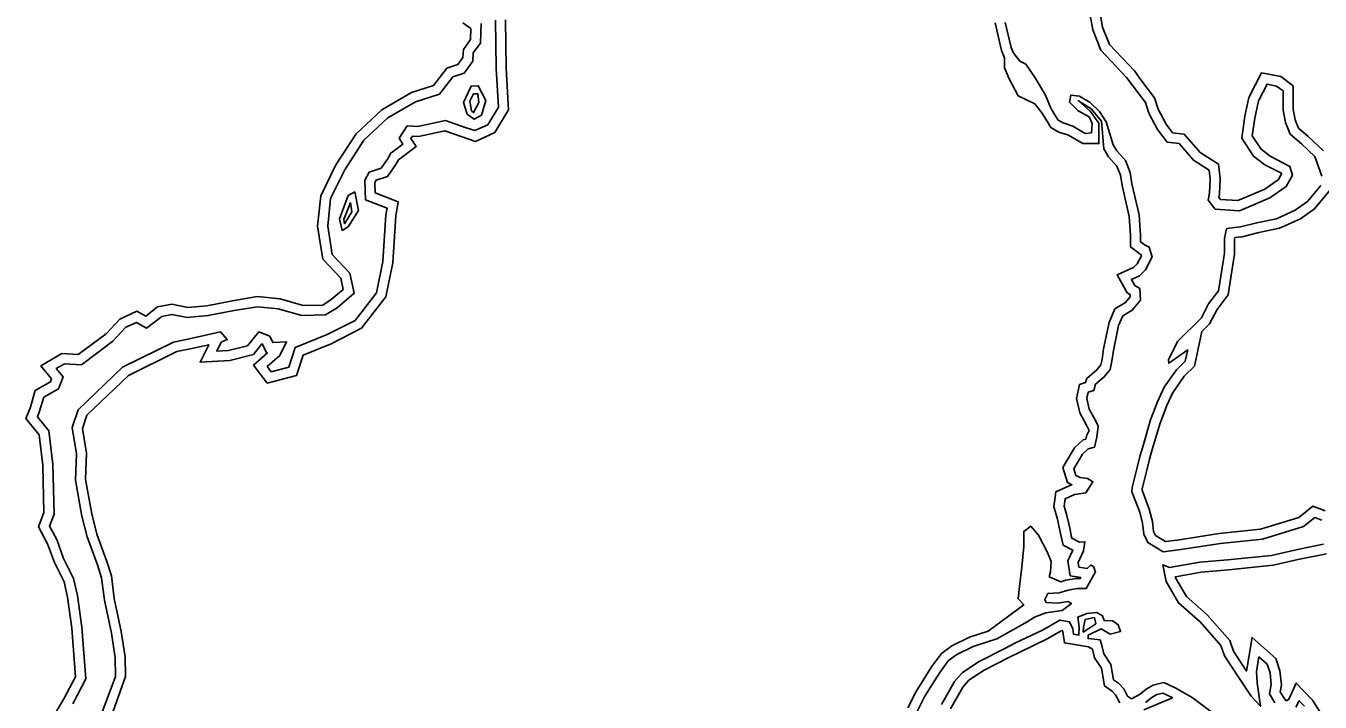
# Model space of a CAD drawing. Extents: x 2160437 to 2172832, y 205694 to 212444.
# Drawn here: x 2163621.3 to 2164009, y 209452.1 to 209654.8 of the extents above; entities that cross this region are included whole.
import ezdxf

# ---------------------------------------------------------------- set-up
doc = ezdxf.new("R2010")
doc.units = 0
doc.layers.add('RD_EX_H2O', color=7, linetype='Continuous')
doc.layers.add('RD_EX_VEG_ShrubLine', color=7, linetype='Continuous')

msp = doc.modelspace()

# ---------------------------------------------------------------- linework, layer by layer
at = {"layer": 'RD_EX_H2O'}
for points in [[(2163940.19, 209657.41), (2163940.93, 209653.54), (2163943.28, 209647.51), (2163951.02, 209639.32), (2163952.9, 209636.8), (2163956.67, 209631.82), (2163957.7, 209628.6), (2163960.29, 209623.67), (2163963.13, 209619.94), (2163966.71, 209619.49), (2163971.04, 209614.55), (2163975.71, 209611.57), (2163976.02, 209608.91), (2163975.86, 209604.78), (2163975.42, 209602.58), (2163977.58, 209599.88), (2163984.78, 209599.37), (2163993.93, 209603.2), (2163998.78, 209606.68), (2164000.69, 209610.02), (2163999.89, 209612.66), (2163993.99, 209615.71), (2163991.28, 209617.82), (2163988.62, 209621.83), (2163989.37, 209627.13), (2163990.52, 209632.26), (2163993.07, 209637.3), (2163995.94, 209636.74), (2163997.91, 209635.26), (2163997.95, 209629.54), (2163998.6, 209625.77), (2163999.96, 209622.35), (2164003.37, 209619.39), (2164007.39, 209615.62), (2164009.51, 209609.75)], [(2163761.94, 209656.49), (2163762.13, 209641.96), (2163762.83, 209630.36), (2163759.64, 209625.14), (2163755.78, 209623.38), (2163752.89, 209624.34), (2163747.01, 209626.4), (2163738.66, 209624.66), (2163735.49, 209624.8), (2163733.04, 209621.07), (2163734.16, 209619.31), (2163730.6, 209616.63), (2163729.55, 209614.8), (2163727.67, 209612.17), (2163724.14, 209610.97), (2163722.76, 209608.58), (2163722.97, 209602.65), (2163729.45, 209600.16), (2163729.12, 209598.18), (2163728.21, 209584.21), (2163726.25, 209574.81), (2163719.88, 209566.51), (2163711.52, 209562.25), (2163701.9, 209558.38), (2163700.01, 209552.51), (2163694.74, 209551.14), (2163693.54, 209552.7), (2163697.3, 209556), (2163699.34, 209560.07), (2163695.21, 209559.85), (2163694.32, 209561.75), (2163691.06, 209563.11), (2163687.69, 209558.92), (2163681.94, 209557.53), (2163678.46, 209557.33), (2163679.79, 209559.98), (2163681.57, 209560.77), (2163679.59, 209563.07), (2163669.8, 209560.94), (2163665.51, 209560), (2163650.25, 209552.48), (2163636.95, 209539.75), (2163635.12, 209534.4), (2163636.39, 209526.58), (2163636.11, 209518.65), (2163638.06, 209507.91), (2163639.61, 209501.62), (2163642.7, 209493.3), (2163643.95, 209489.35), (2163644.77, 209482.67), (2163646.88, 209472.81), (2163648.02, 209465.43), (2163648.12, 209459.78), (2163644.09, 209449.1)], [(2163729.69, 209627.22), (2163737.97, 209631.99), (2163745.16, 209634.33), (2163749.19, 209639.49), (2163752.53, 209640.61), (2163755.15, 209644.19), (2163755.29, 209646.65), (2163757.48, 209649.63), (2163757.63, 209655.48)], [(2163914.65, 209655.81), (2163916.39, 209648.29), (2163917.02, 209646.75), (2163919.02, 209644.23), (2163920.86, 209643.24), (2163923.62, 209639.21), (2163926.66, 209634.05), (2163928.28, 209630.09), (2163929.85, 209627.56), (2163930.47, 209626.53), (2163931.96, 209625.71), (2163934.85, 209624.73), (2163938.57, 209622.56), (2163940.48, 209622.75), (2163940.69, 209625.51), (2163939.77, 209627.48), (2163936.53, 209629.29), (2163933.86, 209631.92), (2163934.26, 209634.02), (2163936.86, 209633.73), (2163940.06, 209631.82), (2163942.92, 209629.1), (2163944.85, 209626.02), (2163946.97, 209619.14), (2163948.06, 209617.28), (2163950.66, 209614.38), (2163952.11, 209610.82), (2163952.58, 209607.46), (2163954.72, 209598.14), (2163955.19, 209592.05), (2163955.19, 209590.04), (2163956.56, 209589.01), (2163957.74, 209588.49), (2163958.65, 209585.56), (2163956.66, 209581.71), (2163954.86, 209579.87), (2163952.43, 209578.8), (2163953.44, 209576.97), (2163954.94, 209576.09), (2163955.19, 209572.62), (2163952.71, 209569.55), (2163949.87, 209567.88), (2163948.62, 209564.96), (2163947.05, 209557.47), (2163946.62, 209554.28), (2163946.07, 209551.85), (2163944.29, 209549.59), (2163941.72, 209547.4), (2163941.14, 209545.5), (2163939.47, 209544.99), (2163939.08, 209543.15), (2163939.82, 209539.91), (2163941.66, 209536.51), (2163942.46, 209534.8), (2163942.04, 209531.57), (2163941.34, 209528.53), (2163939.51, 209528.05), (2163937.78, 209526.46), (2163935.16, 209522.07), (2163935.77, 209520.07), (2163937.12, 209519.4), (2163939.27, 209519.19), (2163940.92, 209518.19), (2163938.79, 209514.88), (2163935.38, 209514.36), (2163932.57, 209513.09), (2163932.29, 209510.85), (2163933.07, 209508.1), (2163934.07, 209503.82), (2163934.43, 209502.01), (2163934.62, 209501.23), (2163936.88, 209500.04), (2163938.53, 209500.18), (2163938.12, 209497.45), (2163936.47, 209494.02), (2163936.72, 209492.62), (2163939.17, 209492.19), (2163940.27, 209493.19), (2163941.09, 209492.74), (2163941.64, 209491.2), (2163938.89, 209486.19), (2163936.15, 209486.16), (2163933.49, 209485.72), (2163930.77, 209484.86), (2163927.43, 209484.71), (2163926.54, 209482.85), (2163926.88, 209481.98), (2163930.37, 209481.81), (2163933.41, 209482.25), (2163934.49, 209481.71), (2163931.74, 209479.57), (2163926.84, 209478.88), (2163923.39, 209477.6), (2163921.18, 209476.21), (2163912.15, 209471.09), (2163905.06, 209468.77), (2163900.17, 209466.42), (2163897.67, 209464.57), (2163895.02, 209460.98), (2163890.53, 209453.9), (2163888.18, 209449.16)], [(2163635.28, 209451.66), (2163639.2, 209459.08), (2163638.04, 209474.6), (2163636.73, 209484.1), (2163635.52, 209489.22), (2163632.57, 209495.19), (2163630.5, 209500.84), (2163628.34, 209504.88), (2163629.69, 209508.47), (2163629.3, 209523.41), (2163628.13, 209533.4), (2163624.7, 209537.61), (2163625.37, 209539.28), (2163626.6, 209543.48), (2163631.04, 209546.01), (2163632.39, 209549.59), (2163630.34, 209552.08), (2163632.79, 209553.52), (2163637.88, 209553.24), (2163647.31, 209560.26), (2163651.22, 209564.45), (2163654.39, 209565.89), (2163657.44, 209564.22), (2163661.99, 209567.72), (2163665, 209568.28), (2163669.57, 209567.36), (2163675.91, 209567.94), (2163683.69, 209569.46), (2163690.68, 209570.63), (2163696.88, 209570.01), (2163703.89, 209568), (2163711.05, 209568.14), (2163714.54, 209570.3), (2163719.64, 209574.67), (2163718.33, 209580.62), (2163713.03, 209586.29), (2163711.67, 209594.79), (2163712.55, 209603), (2163716.77, 209611.63), (2163722.53, 209620.52), (2163729.69, 209627.22)], [(2164009.22, 209606.94), (2164005.23, 209602.18), (2164001.55, 209599.57), (2163995.9, 209596.99), (2163989.97, 209595.79), (2163985.09, 209594.55), (2163981.73, 209594.13), (2163980.95, 209594), (2163980.36, 209591.2), (2163980.32, 209586.66), (2163978.91, 209577.87), (2163978.56, 209575.33), (2163975.57, 209571.45), (2163973.42, 209567.3), (2163966.3, 209560.22), (2163963.55, 209554.73), (2163963.63, 209553.68), (2163969.31, 209557.68), (2163968.58, 209554.29), (2163965.99, 209551.72), (2163962.27, 209546.48), (2163960.28, 209542.15), (2163958.17, 209536.74), (2163955.83, 209528.67), (2163955, 209525.74), (2163954.06, 209522.02), (2163952.64, 209516.41), (2163952.62, 209515.16), (2163954.95, 209509.08), (2163955.81, 209505.76), (2163956.12, 209502.44), (2163957.36, 209499.97), (2163961.95, 209497.2), (2163966.56, 209497.73), (2163979.13, 209499.68), (2163991.7, 209500.97), (2164004.01, 209504.77), (2164007.35, 209507.42), (2164009.52, 209506.63)], [(2164010.03, 209499.45), (2164002.21, 209497.9), (2163994.39, 209496.11), (2163981.28, 209494.82), (2163972.9, 209494.06), (2163963.85, 209492.46), (2163961.85, 209493.23), (2163962.83, 209488.29), (2163966.57, 209481.89), (2163973.03, 209476.19), (2163979.27, 209469.08), (2163980.31, 209466.04), (2163984.5, 209459.67), (2163988.28, 209453.91), (2163991.09, 209450.92), (2163990.09, 209457.96), (2163989.92, 209461.21), (2163990.65, 209465.68), (2163993.1, 209463.51), (2163993.98, 209460.9), (2163994.35, 209457.44), (2163993.81, 209454.62), (2163995.45, 209451.97)], [(2163895.57, 209451.41), (2163898.04, 209455.8), (2163899.46, 209458.37), (2163901.81, 209461.01), (2163906.8, 209464.27), (2163914.32, 209468.15), (2163917.69, 209469.86), (2163925.84, 209473.75), (2163931.01, 209476.72), (2163933.91, 209476.24), (2163934.86, 209474.07), (2163935.07, 209472.51), (2163936.71, 209472.23), (2163936.83, 209474.64), (2163936.39, 209477.56), (2163939.1, 209478.72), (2163942.11, 209479.02), (2163943.8, 209478.03), (2163944.29, 209476.58), (2163946.92, 209476.49), (2163948.5, 209475.33), (2163949.22, 209473.31), (2163946.1, 209472.51), (2163943.42, 209474.09), (2163939.46, 209472.2), (2163939.44, 209471.16), (2163943.05, 209470.78), (2163943.51, 209469.52), (2163944.16, 209466.6), (2163946.28, 209463.43), (2163947.09, 209458.78), (2163948.53, 209457.78), (2163950.17, 209456.08), (2163951.3, 209453.96), (2163952.5, 209453.16), (2163955.02, 209454.52), (2163956.89, 209456), (2163958.98, 209457.2), (2163962.16, 209458), (2163965.8, 209456.28), (2163970.69, 209453.53), (2163976.22, 209449.32)], [(2164001.71, 209450.67), (2164002.62, 209452.31), (2164002.73, 209452.56), (2164004.33, 209450.89)]]:
    msp.add_lwpolyline(points, dxfattribs=at)
for points in [[(2163752.35, 209631.85), (2163754.68, 209636.74), (2163756.78, 209636.83), (2163759.08, 209632.42), (2163757.73, 209627.96), (2163755.56, 209626.79), (2163753.56, 209628.16), (2163753.34, 209628.57)], [(2163717.84, 209603.9), (2163719.76, 209605.02), (2163720.92, 209599.45), (2163717.81, 209594.59), (2163715.99, 209593.5), (2163715.25, 209596.99)]]:
    msp.add_lwpolyline(points, close=True, dxfattribs=at)
at = {"layer": 'RD_EX_VEG_ShrubLine'}
for points in [[(2164009.96, 209617.31), (2164005.38, 209621.61), (2164002.48, 209624.14), (2164001.5, 209626.59), (2164000.94, 209629.81), (2164000.91, 209636.76), (2163997.19, 209639.55), (2163991.41, 209640.68), (2163987.67, 209633.28), (2163986.42, 209627.67), (2163985.5, 209621.12), (2163989.05, 209615.76), (2163992.37, 209613.17), (2163997.39, 209610.58), (2163997.45, 209610.39), (2163996.5, 209608.74), (2163992.46, 209605.84), (2163984.28, 209602.41), (2163979.1, 209602.78), (2163978.64, 209603.36), (2163978.85, 209604.43), (2163979.03, 209609.03), (2163978.52, 209613.33), (2163973.02, 209616.85), (2163968.21, 209622.32), (2163964.76, 209622.76), (2163962.83, 209625.28), (2163960.48, 209629.77), (2163959.37, 209633.22), (2163955.29, 209638.61), (2163953.32, 209641.25), (2163945.86, 209649.15), (2163943.82, 209654.37), (2163943.04, 209658.49)], [(2163752.11, 209655.71), (2163754.59, 209653.96), (2163754.5, 209650.65), (2163752.35, 209647.71), (2163752.2, 209645.25), (2163750.67, 209643.15), (2163747.38, 209642.04), (2163743.36, 209636.9), (2163736.74, 209634.75), (2163727.92, 209629.61), (2163720.22, 209622.46), (2163714.16, 209613.11), (2163709.62, 209603.85), (2163708.64, 209594.71), (2163710.21, 209584.91), (2163715.58, 209579.17), (2163716.32, 209575.78), (2163712.76, 209572.73), (2163710.17, 209571.12), (2163704.28, 209571.01), (2163697.44, 209572.96), (2163690.58, 209573.65), (2163683.15, 209572.42), (2163675.48, 209570.92), (2163669.73, 209570.39), (2163665.03, 209571.34), (2163660.73, 209570.54), (2163657.16, 209567.79), (2163654.51, 209569.24), (2163649.44, 209566.93), (2163645.3, 209562.51), (2163636.96, 209556.29), (2163632.05, 209556.57), (2163625.78, 209552.89), (2163628.97, 209549.02), (2163628.61, 209548.08), (2163624.06, 209545.48), (2163622.53, 209540.26), (2163621.26, 209537.08), (2163625.25, 209532.19), (2163626.3, 209523.19), (2163626.68, 209508.98), (2163625.05, 209504.67), (2163627.75, 209499.62), (2163629.81, 209494), (2163632.68, 209488.2), (2163633.77, 209483.55), (2163635.05, 209474.28), (2163636.15, 209459.72), (2163632.66, 209453.13), (2163625.54, 209441.11)], [(2163646.78, 209447.72), (2163651.12, 209459.83), (2163651.12, 209459.83), (2163651.02, 209465.69), (2163649.83, 209473.35), (2163647.73, 209483.16), (2163646.89, 209489.99), (2163645.54, 209494.27), (2163642.48, 209502.5), (2163640.99, 209508.54), (2163639.12, 209518.86), (2163639.4, 209526.76), (2163638.21, 209534.14), (2163639.55, 209538.09), (2163651.99, 209549.99), (2163666.51, 209557.15), (2163670.44, 209558.01), (2163676.06, 209559.23), (2163673.45, 209554.05), (2163682.38, 209554.55), (2163689.4, 209556.25), (2163691.98, 209559.47), (2163692.1, 209559.43), (2163693.36, 209556.75), (2163693.61, 209556.76), (2163689.45, 209553.09), (2163693.58, 209547.73), (2163702.36, 209550.02), (2163704.33, 209556.12), (2163712.76, 209559.51), (2163721.85, 209564.14), (2163729.05, 209573.53), (2163731.19, 209583.81), (2163732.1, 209597.83), (2163732.81, 209602.09), (2163725.9, 209604.74), (2163725.79, 209607.83), (2163726.17, 209608.49), (2163729.55, 209609.64), (2163732.08, 209613.18), (2163732.89, 209614.61), (2163738.17, 209618.58), (2163736.61, 209621.05), (2163737.06, 209621.73), (2163738.9, 209621.65), (2163746.81, 209623.29), (2163751.92, 209621.51), (2163755.95, 209620.16), (2163761.72, 209622.79), (2163765.88, 209629.6), (2163765.13, 209642.07), (2163764.94, 209656.57)], [(2163911.61, 209655.65), (2163913.52, 209647.37), (2163914.41, 209645.21), (2163914.42, 209642.2), (2163915.86, 209638.9), (2163918.49, 209633.83), (2163923.48, 209631.44), (2163925.6, 209628.72), (2163927.29, 209625.99), (2163928.32, 209624.29), (2163930.75, 209622.96), (2163933.6, 209621.98), (2163937.9, 209619.48), (2163942.7, 209619.48), (2163942.64, 209625.65), (2163940.07, 209629.2), (2163936.58, 209632.34), (2163940.38, 209629.9), (2163943.46, 209626.2), (2163944.2, 209617.93), (2163945.62, 209615.5), (2163948.08, 209612.76), (2163949.19, 209610.03), (2163949.63, 209606.91), (2163951.75, 209597.68), (2163952.19, 209591.93), (2163952.19, 209588.54), (2163955.03, 209586.41), (2163955.28, 209586.3), (2163955.42, 209585.84), (2163954.21, 209583.49), (2163953.12, 209582.39), (2163948.21, 209580.21), (2163951.21, 209574.79), (2163952.06, 209574.3), (2163952.11, 209573.58), (2163950.72, 209571.86), (2163947.5, 209569.97), (2163945.75, 209565.86), (2163944.09, 209557.98), (2163943.66, 209554.81), (2163943.3, 209553.17), (2163942.12, 209551.68), (2163939.11, 209549.11), (2163938.74, 209547.9), (2163936.91, 209547.33), (2163936, 209543.13), (2163936.99, 209538.84), (2163938.98, 209535.16), (2163939.74, 209533.53), (2163939.74, 209533.53), (2163939.08, 209532.1), (2163938.82, 209530.98), (2163938.03, 209530.77), (2163935.42, 209528.37), (2163931.91, 209522.48), (2163933.27, 209517.95), (2163934.63, 209517.28), (2163934.52, 209517.26), (2163929.8, 209515.14), (2163929.23, 209510.62), (2163930.16, 209507.35), (2163931.13, 209503.18), (2163931.5, 209501.35), (2163932.04, 209499.2), (2163934.91, 209497.69), (2163933.35, 209494.45), (2163934.13, 209490.03), (2163937.27, 209489.48), (2163937.1, 209489.17), (2163935.88, 209489.15), (2163932.79, 209488.65), (2163931.27, 209488.17), (2163927.82, 209489.65), (2163928.21, 209491.19), (2163928.42, 209494.27), (2163927.27, 209496.95), (2163924.57, 209502.14), (2163922.28, 209504.87), (2163920.17, 209503.29), (2163920.17, 209498.73), (2163919.64, 209492.61), (2163918.88, 209486.83), (2163918.56, 209483.07), (2163920.18, 209481.27), (2163909.55, 209473.4), (2163903.94, 209471.56), (2163898.62, 209469), (2163895.52, 209466.72), (2163892.54, 209462.68), (2163887.92, 209455.37), (2163885.46, 209450.42)], [(2164010.46, 209509.48), (2164006.8, 209510.81), (2164002.59, 209507.47), (2163991.1, 209503.92), (2163978.74, 209502.65), (2163966.16, 209500.7), (2163962.62, 209500.3), (2163959.66, 209502.09), (2163959.06, 209503.28), (2163958.77, 209506.28), (2163957.81, 209510), (2163955.63, 209515.69), (2163955.63, 209516.01), (2163956.97, 209521.28), (2163957.9, 209524.96), (2163958.71, 209527.84), (2163961.01, 209535.77), (2163963.04, 209540.98), (2163964.72, 209544.75), (2163964.72, 209544.75), (2163968.29, 209549.78), (2163971.32, 209552.79), (2163973.58, 209563.23), (2163975.87, 209565.51), (2163978.11, 209569.83), (2163981.42, 209574.13), (2163981.88, 209577.43), (2163983.31, 209586.41), (2163983.36, 209590.87), (2163983.45, 209591.32), (2163985.65, 209591.59), (2163990.64, 209592.87), (2163996.83, 209594.11), (2164003.05, 209596.96), (2164007.29, 209599.96), (2164012.11, 209605.72)], [(2164010.08, 209447.4), (2164006.71, 209452.74), (2164001.81, 209457.87), (2163999.94, 209453.65), (2163999.51, 209452.89), (2163999.05, 209452.63), (2163998.69, 209452.59), (2163997.96, 209453.62), (2163996.98, 209455.2), (2163997.38, 209457.31), (2163996.93, 209461.55), (2163995.69, 209465.23), (2163988.58, 209471.54), (2163986.92, 209461.45), (2163983.03, 209467.37), (2163981.92, 209470.61), (2163975.15, 209478.31), (2163968.92, 209483.81), (2163965.67, 209489.37), (2163965.61, 209489.72), (2163973.3, 209491.08), (2163981.56, 209491.83), (2163994.87, 209493.14), (2164002.83, 209494.97), (2164010.86, 209496.55)], [(2163898.27, 209450.09), (2163900.66, 209454.34), (2163901.92, 209456.63), (2163903.78, 209458.72), (2163908.31, 209461.68), (2163915.68, 209465.48), (2163919.01, 209467.16), (2163927.24, 209471.09), (2163931.57, 209473.58), (2163931.82, 209473.54), (2163931.94, 209473.26), (2163932.38, 209469.93), (2163939.55, 209468.7), (2163940.77, 209468), (2163941.35, 209465.4), (2163943.44, 209462.29), (2163944.35, 209457.03), (2163946.82, 209455.31), (2163946.82, 209455.31), (2163947.72, 209454.3), (2163949, 209451.89)], [(2163956.68, 209452.01), (2163958.57, 209453.51), (2163960.11, 209454.39), (2163961.85, 209454.83), (2163964.42, 209453.61), (2163964.73, 209453.44), (2163956.18, 209449.87)]]:
    msp.add_lwpolyline(points, dxfattribs=at)
for points in [[(2163754.21, 209632.23), (2163755.4, 209634.43), (2163756.7, 209634.4), (2163756.95, 209631.78), (2163755.39, 209628.76), (2163754.79, 209629.35)], [(2163718.46, 209601.88), (2163716.51, 209596.74), (2163716.7, 209595.46), (2163718.86, 209599.09)], [(2163941.37, 209477.47), (2163938.64, 209476.94), (2163938.1, 209474.61), (2163938.03, 209473.15), (2163939.98, 209474.36), (2163941.79, 209475.62)]]:
    msp.add_lwpolyline(points, close=True, dxfattribs=at)

doc.saveas('drawing.dxf')
